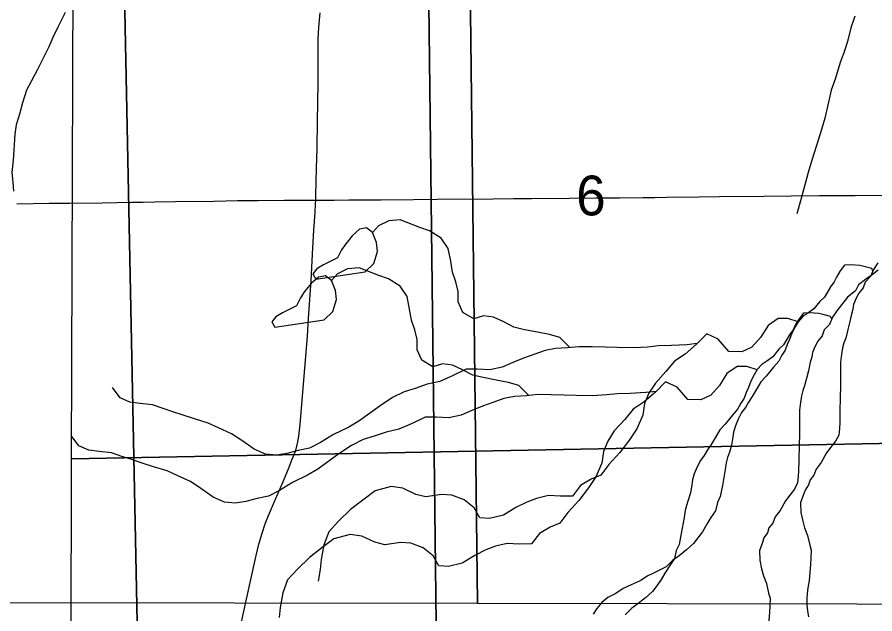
# Model space of a CAD drawing. Extents: x -21.1 to 50.3, y -4.9 to 22.1.
# Drawn here: x 4.388 to 5.293, y 14.939 to 15.567 of the extents above; entities that cross this region are included whole.
import ezdxf

# ---------------------------------------------------------------- set-up
doc = ezdxf.new("R2010")
doc.units = 0
for name, color, linetype in [('GM_X_County_Road', 7, 'Continuous'), ('GM_X_Minor_Lake', 7, 'Continuous'), ('GM_X_Minor_River', 7, 'Continuous'), ('GM_X_Section', 7, 'Continuous'), ('GM_X_Section_Text', 7, 'Continuous'), ('GM_X_Township_Road', 7, 'Continuous')]:
    doc.layers.add(name, color=color, linetype=linetype)

msp = doc.modelspace()

# ---------------------------------------------------------------- linework, layer by layer
at = {"layer": 'GM_X_County_Road'}
for points in [[(4.38789, 15.37057), (4.42202, 15.37129), (4.44374, 15.37154), (4.47784, 15.37189), (4.50882, 15.37229), (4.52121, 15.37253), (4.53362, 15.37276), (4.55535, 15.37296), (4.59568, 15.3736), (4.62052, 15.37415), (4.64225, 15.3743), (4.67014, 15.37438), (4.69179, 15.37452), (4.70311, 15.37459)], [(4.70311, 15.37459), (4.7224, 15.3746), (4.73791, 15.37483), (4.75343, 15.37494), (4.77208, 15.37501), (4.80626, 15.37541), (4.83112, 15.37567), (4.89015, 15.37611), (4.91189, 15.3762), (4.93049, 15.37619), (4.9707, 15.37658), (4.99851, 15.37688), (5.01089, 15.37697), (5.02331, 15.37703), (5.04818, 15.37728), (5.0606, 15.37744), (5.07301, 15.37757), (5.10703, 15.37804), (5.12872, 15.37833), (5.17529, 15.3788), (5.23424, 15.37943), (5.27166, 15.37936), (5.30622, 15.37964)]]:
    msp.add_lwpolyline(points, dxfattribs=at)
at = {"layer": 'GM_X_Minor_Lake'}
for points in [[(4.75512, 15.29891), (4.7645, 15.30774), (4.76815, 15.3203), (4.76729, 15.32978), (4.763, 15.34035), (4.7565, 15.34522), (4.74931, 15.344), (4.74142, 15.33709), (4.73469, 15.32867), (4.73021, 15.32217), (4.72613, 15.31378), (4.71972, 15.31067), (4.71143, 15.30641), (4.70427, 15.30216), (4.70016, 15.2968), (4.70325, 15.29114)], [(4.71183, 15.24839), (4.72121, 15.25722), (4.72487, 15.26978), (4.724, 15.27926), (4.71971, 15.28984), (4.71321, 15.2947), (4.70602, 15.29349), (4.69813, 15.28657), (4.6914, 15.27815), (4.68692, 15.27165), (4.68285, 15.26326), (4.67643, 15.26015), (4.66814, 15.25589), (4.66098, 15.25164), (4.65687, 15.24629), (4.65996, 15.24063)], [(4.70325, 15.29114), (4.75512, 15.29891)], [(4.65996, 15.24063), (4.71183, 15.24839)]]:
    msp.add_lwpolyline(points, dxfattribs=at)
at = {"layer": 'GM_X_Minor_River'}
for points in [[(4.43897, 15.57227), (4.43128, 15.55676), (4.4259, 15.54579), (4.42166, 15.53595)], [(5.27155, 15.56827), (5.2673, 15.55616), (5.26379, 15.54176), (5.2603, 15.53078), (5.25605, 15.51943), (5.25101, 15.50314), (5.24637, 15.49027), (5.24363, 15.47777), (5.23973, 15.4611), (5.23623, 15.44898), (5.23313, 15.43876), (5.22615, 15.41679), (5.22227, 15.40354), (5.21838, 15.38915), (5.21411, 15.374), (5.21022, 15.35998)], [(4.42166, 15.53595), (4.41589, 15.52422), (4.40935, 15.51137), (4.40359, 15.5004), (4.39821, 15.49057), (4.39395, 15.47694), (4.39083, 15.46519), (4.38734, 15.45383), (4.38576, 15.44398), (4.38406, 15.41667), (4.38284, 15.40378), (4.38391, 15.39353), (4.38461, 15.38404)], [(4.97104, 15.21917), (4.96037, 15.22989), (4.94969, 15.23287), (4.93674, 15.23545), (4.92302, 15.23804), (4.91197, 15.24063), (4.90128, 15.24627), (4.89059, 15.25115), (4.87993, 15.25261), (4.86967, 15.24952), (4.85821, 15.25629), (4.8532, 15.26728), (4.85314, 15.27829), (4.8508, 15.28854), (4.84731, 15.29877), (4.84535, 15.31016), (4.84261, 15.32344), (4.83531, 15.33441), (4.82309, 15.34233), (4.81279, 15.34569), (4.79219, 15.35393), (4.78002, 15.35272), (4.76939, 15.34734), (4.763, 15.34035)], [(4.92775, 15.16866), (4.91708, 15.17937), (4.90641, 15.18235), (4.89345, 15.18494), (4.87973, 15.18752), (4.86868, 15.19012), (4.85799, 15.19576), (4.84731, 15.20064), (4.83664, 15.2021), (4.82638, 15.199), (4.81492, 15.20577), (4.80991, 15.21676), (4.80985, 15.22778), (4.80751, 15.23802), (4.80402, 15.24826), (4.80206, 15.25964), (4.79932, 15.27293), (4.79202, 15.2839), (4.7798, 15.29181), (4.7695, 15.29517), (4.7489, 15.30341), (4.73673, 15.30221), (4.7261, 15.29683), (4.71971, 15.28984)], [(5.29032, 15.29959), (5.28921, 15.30237), (5.28235, 15.30423), (5.27663, 15.30572), (5.26711, 15.30643), (5.26065, 15.30601), (5.25611, 15.29991), (5.25196, 15.29343), (5.24971, 15.28848), (5.24593, 15.28314), (5.23952, 15.27247), (5.2346, 15.26788), (5.22817, 15.25987), (5.22286, 15.25604), (5.21679, 15.25183), (5.21188, 15.24648), (5.20848, 15.24115), (5.20509, 15.23429), (5.20247, 15.22782), (5.20021, 15.22248), (5.19796, 15.21639), (5.19457, 15.21106), (5.19118, 15.20496), (5.18588, 15.19847), (5.17794, 15.18893), (5.17227, 15.1832), (5.1685, 15.17634), (5.16322, 15.16758), (5.15944, 15.16186), (5.15605, 15.15614), (5.1519, 15.1508), (5.14851, 15.14394), (5.1455, 15.13671), (5.14363, 15.13024), (5.14254, 15.12264), (5.14143, 15.11655), (5.13919, 15.10894), (5.13732, 15.10323), (5.13582, 15.09791), (5.13472, 15.09068), (5.13177, 15.07395), (5.12955, 15.06216), (5.12654, 15.05607), (5.12469, 15.04732), (5.11978, 15.04008), (5.11525, 15.03321), (5.11073, 15.02521), (5.10582, 15.01872), (5.10128, 15.01262), (5.09409, 15.00612), (5.08613, 14.99962), (5.07969, 14.99503), (5.07249, 14.98815), (5.05845, 14.98123), (5.05313, 14.97855), (5.04517, 14.97356), (5.03568, 14.96933), (5.02733, 14.96549), (5.01936, 14.96012), (5.01101, 14.9559), (5.00457, 14.95054), (4.99928, 14.94444), (4.9955, 14.93834)], [(5.29589, 15.30076), (5.29097, 15.29693), (5.28263, 15.29081), (5.27542, 15.28545), (5.27204, 15.27897), (5.2637, 15.27247), (5.25236, 15.25797), (5.24783, 15.25111), (5.24483, 15.2435), (5.23915, 15.23776), (5.2369, 15.23167), (5.23237, 15.22595), (5.22973, 15.22062), (5.22672, 15.21414), (5.22599, 15.2092), (5.2245, 15.20387), (5.22265, 15.19475), (5.22078, 15.1879), (5.21855, 15.17877), (5.21667, 15.17382), (5.21518, 15.16849), (5.21371, 15.15899), (5.21298, 15.15329), (5.21313, 15.12707), (5.2128, 15.11758), (5.21283, 15.11226), (5.21249, 15.10504), (5.21252, 15.09972), (5.2122, 15.08984), (5.21185, 15.08338), (5.21113, 15.07654), (5.20774, 15.07007), (5.20396, 15.06511), (5.19829, 15.05786), (5.19264, 15.04757)], [(5.29565, 15.30849), (5.29112, 15.30163), (5.28812, 15.29401), (5.28244, 15.28828), (5.28019, 15.28219), (5.27566, 15.27647), (5.27302, 15.27113), (5.27001, 15.26466), (5.26928, 15.25972), (5.26779, 15.25439), (5.26593, 15.24526), (5.26407, 15.23841), (5.26184, 15.22929), (5.25996, 15.22434), (5.25847, 15.21901), (5.257, 15.20951), (5.25627, 15.2038), (5.25642, 15.17759), (5.25609, 15.16809), (5.25612, 15.16277), (5.25578, 15.15555), (5.25581, 15.15024), (5.25548, 15.14036), (5.25514, 15.1339), (5.25442, 15.12706), (5.25103, 15.12058), (5.24725, 15.11562), (5.24158, 15.10837), (5.23593, 15.09808)], [(5.24703, 15.24908), (5.24592, 15.25186), (5.23906, 15.25372), (5.23335, 15.25521), (5.22383, 15.25591), (5.21736, 15.2555), (5.21282, 15.2494), (5.20867, 15.24291), (5.20642, 15.23796), (5.20264, 15.23262), (5.19623, 15.22195), (5.19131, 15.21736), (5.18488, 15.20935), (5.17957, 15.20552), (5.17351, 15.20131), (5.16859, 15.19597), (5.16519, 15.19063), (5.16181, 15.18377), (5.15918, 15.1773), (5.15692, 15.17197), (5.15467, 15.16588), (5.15128, 15.16054), (5.14789, 15.15444), (5.1426, 15.14796), (5.13465, 15.13842), (5.12898, 15.13269), (5.12521, 15.12583), (5.11993, 15.11706), (5.11616, 15.11134), (5.11276, 15.10562), (5.10861, 15.10028), (5.10522, 15.09343), (5.10221, 15.08619), (5.10035, 15.07972), (5.09925, 15.07212), (5.09814, 15.06604), (5.0959, 15.05843), (5.09403, 15.05272), (5.09253, 15.04739), (5.09143, 15.04017), (5.08848, 15.02343), (5.08627, 15.01165), (5.08325, 15.00555), (5.0814, 14.99681), (5.07649, 14.98956), (5.07196, 14.9827), (5.06744, 14.97469), (5.06253, 14.96821), (5.05799, 14.96211), (5.0508, 14.95561), (5.04284, 14.94911), (5.0364, 14.94451), (5.0292, 14.93763)], [(5.21171, 15.24621), (5.20082, 15.24984), (5.19054, 15.24978), (5.17993, 15.24251), (5.172, 15.22992), (5.16293, 15.21962), (5.1523, 15.21462), (5.13859, 15.21492), (5.12748, 15.22816), (5.11527, 15.23379), (5.10467, 15.22271), (5.09255, 15.21239), (5.08117, 15.20473), (5.0721, 15.19404), (5.06113, 15.18182), (5.05434, 15.17115), (5.04983, 15.16011), (5.048, 15.14794), (5.04161, 15.13347), (5.03406, 15.12203), (5.02386, 15.10868), (5.01213, 15.09608), (5.00382, 15.08463), (4.99356, 15.0804), (4.98218, 15.07388), (4.97387, 15.06281), (4.96093, 15.06274), (4.94836, 15.06343), (4.93582, 15.06033), (4.92556, 15.05647), (4.91418, 15.05071), (4.9009, 15.04266), (4.88646, 15.03916), (4.87617, 15.03986), (4.87002, 15.05046), (4.8597, 15.05876), (4.84673, 15.06363), (4.83569, 15.06432), (4.81933, 15.06195), (4.80866, 15.06455), (4.79493, 15.07094), (4.78273, 15.07277), (4.76563, 15.06811), (4.75274, 15.05855), (4.73986, 15.0486), (4.72698, 15.03637), (4.71677, 15.02491), (4.71152, 15.01121), (4.70894, 14.996), (4.70786, 14.98536), (4.70564, 14.97319)], [(5.10535, 15.22342), (5.0944, 15.22227), (5.07803, 15.22143), (5.06433, 15.22097), (5.0533, 15.21977), (5.03846, 15.21892), (5.02095, 15.21921), (5.00839, 15.21952), (4.99468, 15.21982), (4.9806, 15.22012), (4.96842, 15.21891), (4.95587, 15.21809), (4.94484, 15.21613), (4.9342, 15.21227), (4.92205, 15.20802), (4.91104, 15.2034), (4.89965, 15.1984), (4.88672, 15.19567), (4.87339, 15.19635), (4.86159, 15.19629), (4.84793, 15.18975), (4.83388, 15.1836), (4.82057, 15.18048), (4.80804, 15.17624), (4.79626, 15.17275), (4.78411, 15.16661), (4.77084, 15.1578), (4.74847, 15.14172), (4.73785, 15.1352), (4.7219, 15.12751), (4.70825, 15.11908), (4.69648, 15.11331), (4.6847, 15.11059), (4.67254, 15.10748), (4.66189, 15.1059), (4.65008, 15.10698), (4.63825, 15.11223), (4.62526, 15.12127), (4.61418, 15.12843), (4.60044, 15.13481), (4.58976, 15.13969), (4.57527, 15.14417), (4.56345, 15.1479), (4.55239, 15.15164), (4.54209, 15.155), (4.53103, 15.15874), (4.51808, 15.16018), (4.50703, 15.16164), (4.49673, 15.16614), (4.48868, 15.17712)], [(5.16842, 15.1957), (5.15753, 15.19932), (5.14725, 15.19927), (5.13664, 15.19199), (5.12871, 15.17941), (5.11964, 15.1691), (5.10901, 15.1641), (5.0953, 15.16441), (5.08419, 15.17764), (5.07198, 15.18327), (5.06138, 15.1722), (5.04926, 15.16187), (5.03788, 15.15421), (5.02881, 15.14353), (5.01784, 15.13131), (5.01105, 15.12063), (5.00654, 15.10959), (5.00471, 15.09743), (4.99832, 15.08295), (4.99077, 15.07152), (4.98057, 15.05816), (4.96884, 15.04556), (4.96053, 15.03412), (4.95027, 15.02988), (4.93889, 15.02336), (4.93058, 15.0123), (4.91764, 15.01223), (4.90507, 15.01292), (4.89253, 15.00981), (4.88227, 15.00595), (4.87089, 15.00019), (4.85761, 14.99214), (4.84317, 14.98864), (4.83288, 14.98934), (4.82674, 14.99994), (4.81641, 15.00825), (4.80344, 15.01311), (4.7924, 15.01381), (4.77605, 15.01144), (4.76537, 15.01404), (4.75164, 15.02042), (4.73944, 15.02225), (4.72234, 15.0176), (4.70945, 15.00803), (4.69657, 14.99808), (4.6837, 14.98585), (4.67348, 14.9744), (4.66823, 14.96069), (4.66565, 14.94548), (4.66457, 14.93484)], [(5.06206, 15.17291), (5.05111, 15.17176), (5.03474, 15.17091), (5.02105, 15.17045), (5.01001, 15.16925), (4.99517, 15.16841), (4.97766, 15.16869), (4.9651, 15.169), (4.95139, 15.16931), (4.93731, 15.16961), (4.92513, 15.1684), (4.91258, 15.16757), (4.90155, 15.16561), (4.89092, 15.16175), (4.87876, 15.1575), (4.86775, 15.15288), (4.85636, 15.14788), (4.84343, 15.14515), (4.8301, 15.14584), (4.8183, 15.14577), (4.80464, 15.13924), (4.79059, 15.13308), (4.77728, 15.12997), (4.76475, 15.12572), (4.75297, 15.12224), (4.74082, 15.11609), (4.72755, 15.10728), (4.70518, 15.0912), (4.69456, 15.08468), (4.67862, 15.07699), (4.66496, 15.06856), (4.65319, 15.0628), (4.64141, 15.06007), (4.62925, 15.05697), (4.6186, 15.05539), (4.60679, 15.05646), (4.59496, 15.06172), (4.58197, 15.07076), (4.57089, 15.07792), (4.55715, 15.08429), (4.54647, 15.08918), (4.53198, 15.09365), (4.52016, 15.09739), (4.5091, 15.10112), (4.4988, 15.10448), (4.48774, 15.10822), (4.47479, 15.10967), (4.46374, 15.11113), (4.45344, 15.11563), (4.44539, 15.1266)], [(5.23593, 15.09808), (5.23064, 15.09122), (5.22839, 15.08475), (5.22423, 15.07978), (5.22274, 15.07446), (5.21896, 15.06912), (5.21709, 15.06341), (5.21409, 15.0558), (5.21453, 15.04554), (5.21648, 15.03644), (5.21843, 15.02923), (5.22152, 15.02127), (5.22386, 15.01102), (5.22541, 15.00571), (5.22508, 14.99736), (5.22473, 14.9909), (5.22331, 14.97341), (5.22183, 14.96619), (5.2211, 14.95973), (5.22075, 14.95479), (5.22079, 14.94795), (5.22158, 14.94188), (5.22276, 14.93542)], [(5.19264, 15.04757), (5.18735, 15.0407), (5.1851, 15.03423), (5.18094, 15.02927), (5.17945, 15.02394), (5.17567, 15.0186), (5.1738, 15.0129), (5.1708, 15.00528), (5.17124, 14.99503), (5.17319, 14.98592), (5.17514, 14.97871), (5.17823, 14.97075), (5.18057, 14.96051), (5.18212, 14.9552), (5.18179, 14.94684), (5.18144, 14.94038), (5.18002, 14.9229)]]:
    msp.add_lwpolyline(points, dxfattribs=at)
at = {"layer": 'GM_X_Section'}
for points in [[(4.44906, 16.1053), (5.44952, 16.13321), (5.4459, 15.12082), (4.4455, 15.10201)], [(3.83586, 15.97019), (4.86162, 15.95861), (4.87375, 14.94937), (3.84884, 14.95111)], [(4.86162, 15.95861), (5.84702, 15.96751), (5.86388, 15.5693), (5.87288, 14.94777), (4.87375, 14.94937)], [(3.79257, 15.91968), (4.81833, 15.90809), (4.83046, 14.89886), (3.80555, 14.9006)], [(5.47621, 15.91802), (5.48909, 14.88008), (4.51635, 14.86043), (4.49511, 15.90479)], [(4.81833, 15.90809), (5.80373, 15.91699), (5.82059, 15.51878), (5.82959, 14.89726), (4.83046, 14.89886)], [(4.49511, 15.90479), (4.51635, 14.86043), (3.55763, 14.82903), (3.50758, 15.88397)], [(4.4455, 15.10201), (5.4459, 15.12082), (5.44344, 14.11411), (4.44387, 14.10477)]]:
    msp.add_lwpolyline(points, close=True, dxfattribs=at)
at = {"layer": 'GM_X_Township_Road'}
for points in [[(4.70311, 15.37459), (4.70326, 15.37997), (4.70401, 15.40774), (4.70449, 15.42941), (4.70509, 15.45733), (4.70551, 15.4977), (4.70548, 15.52875), (4.70563, 15.54424), (4.70622, 15.55662), (4.70772, 15.57206)], [(4.62447, 14.92852), (4.63469, 14.97475), (4.6402, 15.00015), (4.64312, 15.01213), (4.64668, 15.02362), (4.64992, 15.03332), (4.65332, 15.04222), (4.66057, 15.05941), (4.66789, 15.07651), (4.6742, 15.09156), (4.67825, 15.10175), (4.68201, 15.11079), (4.68432, 15.11978), (4.68542, 15.12589), (4.68675, 15.13823), (4.69437, 15.23113), (4.69563, 15.24973), (4.69829, 15.29005), (4.69998, 15.3242), (4.70097, 15.34281), (4.70245, 15.3614), (4.703, 15.3707), (4.70311, 15.37459)]]:
    msp.add_lwpolyline(points, dxfattribs=at)

# ---------------------------------------------------------------- texts
at = {"layer": 'GM_X_Section_Text'}
msp.add_text('6', height=0.04186, rotation=0.00001, dxfattribs=at).set_placement((4.97762, 15.35849))

doc.saveas('drawing.dxf')
